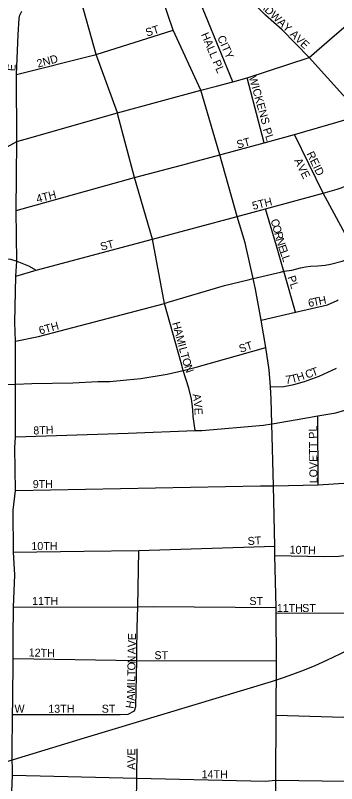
# Model space of a CAD drawing. Extents: x 1857828 to 2277390, y 930619 to 1324581.
# Drawn here: x 2054905 to 2056915, y 1259151 to 1263951 of the extents above; entities that cross this region are included whole.
import ezdxf

# ---------------------------------------------------------------- set-up
doc = ezdxf.new("R2010")
doc.units = 0
for name, color, linetype in [('GM_X_City_Street', 7, 'Continuous'), ('GM_X_City_Street_Text', 7, 'Continuous'), ('GM_X_Rail_Line', 7, 'Continuous'), ('GM_X_State_Route', 7, 'Continuous'), ('GM_X_US_Route', 7, 'Continuous')]:
    doc.layers.add(name, color=color, linetype=linetype)

msp = doc.modelspace()

# ---------------------------------------------------------------- linework, layer by layer
at = {"layer": 'GM_X_City_Street'}
for points in [[(2056065.9, 1263484.3), (2055892.1, 1263858.1), (2055767, 1264227.8)], [(2056266, 1263535.7), (2056008.9, 1264162.5)], [(2055546.7, 1263329.1), (2055543.2, 1263342.4), (2055409.6, 1263705.4), (2055303.8, 1264088.2)], [(2056742.7, 1263688.5), (2056573.2, 1263859.5), (2056468.9, 1263952.6), (2056381.4, 1264038.8)], [(2054914.8, 1263162.6), (2054911.4, 1263581.7), (2054923.4, 1263830), (2054928, 1263932.4), (2054932.2, 1263952.5), (2054944.4, 1263976.4)], [(2054911.4, 1263581.7), (2055409.6, 1263705.4), (2055892.1, 1263858.1)], [(2056461.4, 1263154.4), (2056354.9, 1263560.7)], [(2056535, 1258876.1), (2056534.8, 1259172.1), (2056536.3, 1259578.3), (2056538.7, 1259917.4), (2056536.6, 1260215.7), (2056536.1, 1260251.4), (2056528.7, 1260576.5), (2056527.4, 1260635.6), (2056519.2, 1261012.2), (2056510.1, 1261399.4), (2056506.2, 1261552.9), (2056500.5, 1261629.8), (2056492.7, 1261735.8), (2056472.6, 1261875.8), (2056442.5, 1262046.7), (2056407.9, 1262240.2), (2056392.8, 1262307.2), (2056342, 1262529.2), (2056292.4, 1262694.8), (2056183.8, 1263079.8), (2056065.9, 1263484.3)], [(2056030.6, 1261356.4), (2056017.5, 1261444.7), (2056015, 1261486.8), (2056010.6, 1261522.9), (2056006.3, 1261553), (2055989.4, 1261621.1), (2055955.5, 1261733.1), (2055941.5, 1261779.3), (2055838.7, 1262151.3), (2055762.8, 1262553.1), (2055651.1, 1262937.3), (2055546.7, 1263329.1)], [(2055989.9, 1263027.2), (2056183.8, 1263079.8), (2056461.4, 1263154.4), (2056652.3, 1263205.7), (2057069.3, 1263328.1)], [(2056829.7, 1262840.3), (2056652.3, 1263205.7)], [(2054878.8, 1258998.5), (2054886.5, 1259203.5), (2054884.5, 1259341.1), (2054886.4, 1259582.3), (2054888.3, 1259668.6), (2054890.1, 1259932.7), (2054890.2, 1260064.1), (2054894, 1260253), (2054901.5, 1260455.9), (2054893.9, 1260596.7), (2054892.1, 1260859.1), (2054905.4, 1260983.5), (2054901.5, 1261249), (2054905.6, 1261316.9), (2054905.5, 1261646.8), (2054905.3, 1261915.3), (2054901.5, 1262032.6), (2054907.1, 1262322.5), (2054913.8, 1262415.1), (2054909.1, 1262731), (2054914.8, 1263162.6)], [(2056292.4, 1262694.8), (2056470.2, 1262742.4), (2056829.7, 1262840.3), (2056918.1, 1262865.4), (2056950.2, 1262875.4), (2056996.4, 1262895.4), (2057074.8, 1262945.4), (2057281.8, 1263113.8)], [(2054909.1, 1262731), (2055651.1, 1262937.3), (2055984.2, 1263025.7), (2055989.9, 1263027.2)], [(2059252.9, 1259102), (2059238.9, 1259154.2), (2059222.8, 1259198.5), (2059200.7, 1259233.1), (2059172.6, 1259276.9), (2058989.7, 1259547.1), (2058770.2, 1259871.4), (2058548.7, 1260198.6), (2058318.9, 1260538.1), (2058110, 1260846.7), (2057895.6, 1261163.5), (2057680.1, 1261481.7), (2057458.3, 1261809.5), (2057373.8, 1261934.3), (2057305.5, 1262036.9), (2057238, 1262140.4), (2057207.1, 1262187.8), (2057136.1, 1262302.7), (2057128.8, 1262314.5), (2057080.7, 1262388.9), (2057042.4, 1262455.9), (2057032.5, 1262473.4), (2056998.3, 1262531.7), (2056829.7, 1262840.3)], [(2056580.6, 1262365.9), (2056537.9, 1262511.5), (2056470.2, 1262742.4)], [(2053745.9, 1262459.6), (2053868.4, 1262446.1), (2054303.6, 1262439.1), (2054829.7, 1262430.8), (2054873.8, 1262428.4), (2054913.8, 1262415.1), (2054986.7, 1262386.6), (2055035.9, 1262358.2), (2055762.8, 1262553.1), (2056292.4, 1262694.8)], [(2056564, 1262347.1), (2056584.6, 1262352), (2056635.5, 1262359.7), (2056689.8, 1262373.3), (2056719.9, 1262379.1), (2056752.1, 1262384.8), (2056796.3, 1262386.5), (2056842.4, 1262390.1), (2056876.6, 1262395.8), (2056949, 1262415.3), (2057017.4, 1262442.9), (2057042.4, 1262455.9), (2057058.8, 1262464.5), (2057065, 1262467.7)], [(2054907.1, 1262322.5), (2055035.9, 1262358.2)], [(2056361.7, 1262299.5), (2056392.8, 1262307.2), (2056564, 1262347.1)], [(2056657.1, 1262096.3), (2056584.6, 1262352), (2056580.6, 1262365.9)], [(2055861.9, 1262158.1), (2056212.6, 1262262.5), (2056361.7, 1262299.5)], [(2054905.3, 1261915.3), (2055049.2, 1261944.9), (2055838.7, 1262151.3), (2055842.3, 1262152.3), (2055861.9, 1262158.1)], [(2056442.5, 1262046.7), (2056657.1, 1262096.3), (2056858.3, 1262142.9), (2056918, 1262169.2), (2056923.7, 1262173)], [(2053561.4, 1261655.8), (2054295.3, 1261648.5), (2054651.8, 1261644.9), (2054854.5, 1261645.2), (2054905.5, 1261646.8), (2055007.1, 1261650), (2055264, 1261655.9), (2055420.6, 1261662.6), (2055494.9, 1261664), (2055603.3, 1261673.2), (2055689.7, 1261682.5), (2055854.5, 1261709.3), (2055955.5, 1261733.1), (2056035.4, 1261752), (2056472.6, 1261875.8)], [(2056523.8, 1261401.7), (2056703.5, 1261432.3), (2056796.3, 1261448.2), (2056910.6, 1261467.2), (2056965.6, 1261484.1), (2057034.3, 1261523.4), (2057458.3, 1261809.5), (2057499, 1261837), (2057506.1, 1261841.9)], [(2056500.5, 1261629.8), (2056585, 1261633), (2056647, 1261645.7), (2056713, 1261664.4), (2056804.8, 1261697.4), (2056914.6, 1261746.7)], [(2056528.7, 1260576.5), (2056837.8, 1260571.2), (2056928, 1260572.1), (2056980.1, 1260578.6), (2057022.1, 1260591.1), (2057089.8, 1260627.9), (2057217.8, 1260709), (2057283, 1260750.3), (2057434.7, 1260852.6), (2057632, 1260985.7), (2057895.6, 1261163.5), (2058396.5, 1261501.3)], [(2056438.3, 1261010.8), (2056519.2, 1261012.2), (2056800.3, 1261018.7), (2056991.7, 1261030.6), (2057036, 1261048), (2057221.5, 1261172.1), (2057293.9, 1261220.4), (2057592.3, 1261422.3), (2057603.8, 1261430.1)], [(2056800.3, 1261018.7), (2056796.3, 1261448.2)], [(2054905.6, 1261316.9), (2055611.1, 1261339.7), (2056030.6, 1261356.4), (2056070.9, 1261358), (2056458.1, 1261390.8), (2056510.1, 1261399.4), (2056523.8, 1261401.7)], [(2054905.4, 1260983.5), (2056438.3, 1261010.8)], [(2054893.9, 1260596.7), (2055333.2, 1260602.5), (2055678.1, 1260607.5), (2056527.4, 1260635.6)], [(2055665.1, 1259975.6), (2055667.6, 1260123.9), (2055670.5, 1260256.5), (2055678.1, 1260607.5)], [(2056536.6, 1260215.7), (2056970.2, 1260219.1), (2057050.4, 1260215.9), (2057104.6, 1260218.4), (2057140.7, 1260220.7), (2057172.7, 1260227.1), (2057216.6, 1260249.6), (2057234.4, 1260261.4), (2057257.4, 1260276.5)], [(2054894, 1260253), (2055670.5, 1260256.5), (2055766, 1260256.9), (2056536.1, 1260251.4)], [(2054886.5, 1259203.5), (2055664.1, 1259184.9), (2056466.8, 1259165.8), (2056534.8, 1259172.1), (2057545.9, 1259158.4), (2057616.1, 1259161.1), (2057644.1, 1259165), (2057662.2, 1259167.6), (2057704.2, 1259174), (2057742.2, 1259186.5), (2057802, 1259217.2), (2058132.4, 1259435.3), (2058321.9, 1259564.8), (2058770.2, 1259871.4), (2059262.2, 1260207.8)], [(2055649.7, 1259605.9), (2055659.2, 1259633.8), (2055664.1, 1259919.4), (2055664.7, 1259953.8), (2055665.1, 1259975.6)], [(2054890.1, 1259932.7), (2055664.1, 1259919.4), (2056538.7, 1259917.4)], [(2056536.3, 1259578.3), (2057594.1, 1259547.7), (2057644, 1259585.4), (2057741.4, 1259659), (2058079.6, 1259885), (2058098.2, 1259897.5), (2058108.6, 1259904.4)], [(2054886.4, 1259582.3), (2055561.2, 1259582.5), (2055611.4, 1259586.1), (2055649.7, 1259605.9)], [(2055637.8, 1256903.3), (2055638, 1256921.8), (2055642.1, 1257283.9), (2055646.5, 1257664.5), (2055649.9, 1257954.5), (2055654, 1258306.7), (2055658.1, 1258664.8), (2055660.8, 1258894), (2055664.1, 1259184.9), (2055666.2, 1259368.8)]]:
    msp.add_lwpolyline(points, dxfattribs=at)
at = {"layer": 'GM_X_Rail_Line'}
msp.add_lwpolyline([(2044683.2, 1256198.2), (2047003.1, 1256900.8), (2049235, 1257574.5), (2049628.9, 1257694.6), (2049728.7, 1257726.8), (2049921.1, 1257796), (2050159.4, 1257869.2), (2051356.3, 1258230.8), (2052847.1, 1258678.3), (2055337.6, 1259437.3), (2056506.8, 1259789.8), (2056581.8, 1259814.4), (2056641.8, 1259834.5), (2056714.6, 1259862.5), (2056780.4, 1259889.1), (2056853.9, 1259922.2), (2056942.1, 1259963.8), (2057085.6, 1260039.1), (2057160.2, 1260084.6), (2057233.4, 1260130.8), (2057527, 1260327), (2057787.1, 1260503.3), (2058204.4, 1260784)], dxfattribs=at)
at = {"layer": 'GM_X_State_Route'}
msp.add_lwpolyline([(2058306.8, 1261635.4), (2058273.9, 1261684.6), (2058182.3, 1261821.4), (2057962.1, 1262150.4), (2057744.8, 1262475.1), (2057534.3, 1262789.7), (2057517.9, 1262814.2), (2057281.8, 1263113.8), (2057069.3, 1263328.1), (2056742.7, 1263688.5)], dxfattribs=at)
at = {"layer": 'GM_X_US_Route'}
for points in [[(2056901.4, 1263825.5), (2057176.7, 1264063.2), (2057712, 1264468.6), (2057722.3, 1264476.4)], [(2056742.7, 1263688.5), (2056901.4, 1263825.5)], [(2056163.7, 1263509.4), (2056266, 1263535.7), (2056354.9, 1263560.7), (2056742.7, 1263688.5)], [(2054967, 1263177.5), (2055543.2, 1263342.4), (2056065.9, 1263484.3), (2056163.7, 1263509.4)], [(2053968.5, 1262598.6), (2054278.6, 1262792.1), (2054763.4, 1263071.7), (2054835.3, 1263119), (2054914.8, 1263162.6), (2054967, 1263177.5)]]:
    msp.add_lwpolyline(points, dxfattribs=at)

# ---------------------------------------------------------------- texts
at = {"layer": 'GM_X_City_Street_Text'}
for s, rotation, p in [('BROADWAY AVE', 316.4161, (2056323, 1264110.1)), ('ST', 17.3711, (2055728.3, 1263817.6)), ('HALL PL', 292.9307, (2056065.4, 1263831.6)), ('CITY', 294.1469, (2056166.5, 1263812.5)), ('2ND', 15.0778, (2055046.7, 1263624.1)), ('E', 86.5293, (2054904.7, 1263601.1)), ('WICKENS', 285.8217, (2056365, 1263564.8)), ('PL', 288.4393, (2056452.8, 1263239.6)), ('ST', 14.9205, (2056296.3, 1263118.1)), ('REID', 295.7698, (2056725.2, 1263086.7)), ('AVE', 296.5651, (2056648.2, 1263044)), ('4TH', 14.0448, (2055042.4, 1262779.4)), ('5TH', 14.047, (2056393.3, 1262735.3)), ('C', 285.5683, (2056501.4, 1262671.6)), ('O', 285.5573, (2056512, 1262633.4)), ('R', 285.5512, (2056523.8, 1262591.1)), ('ST', 14.0523, (2055442.8, 1262480.2)), ('N', 286.2127, (2056534.6, 1262552.3)), ('E', 288.5854, (2056547.6, 1262507.9)), ('L', 289.0771, (2056558.9, 1262474.1)), ('L', 289.0924, (2056570.4, 1262440.8)), ('PL', 288.4393, (2056606.8, 1262315.6)), ('6', 11.2487, (2056741.4, 1262128.3)), ('T', 11.291, (2056771.7, 1262134.4)), ('H', 11.6972, (2056806.6, 1262141.3)), ('6TH', 15.6332, (2055059.8, 1261956.5)), ('H', 285.0117, (2055885.4, 1262029.1)), ('A', 285.0159, (2055896.8, 1261986.6)), ('M', 285.0171, (2055908.2, 1261944.1)), ('I', 284.9906, (2055921.9, 1261893.1)), ('ST', 18.4262, (2056313.4, 1261842)), ('L', 285.0156, (2055927.6, 1261871.8)), ('T', 285.0036, (2055936.7, 1261837.8)), ('O', 287.4229, (2055946.5, 1261801.6)), ('N', 289.3885, (2055960.3, 1261757.8)), ('T', 19.1803, (2056766.1, 1261694.1)), ('7', 6.0678, (2056597.3, 1261648.8)), ('T', 13.641, (2056635, 1261653.3)), ('H', 18.5125, (2056673.7, 1261662.9)), ('C', 18.6884, (2056728.1, 1261681.2)), ('A', 278.5783, (2056013.2, 1261583.7)), ('V', 276.9678, (2056019.7, 1261540.6)), ('E', 272.295, (2056025, 1261498)), ('8TH', 2.2896, (2055018, 1261332.1)), ('LOVETT PL', 90.7738, (2056795.3, 1261027.7)), ('9TH', 0, (2055013.9, 1260997.7)), ('ST', 3.5738, (2056359.7, 1260641.2)), ('10TH', 0, (2055005.1, 1260610.5)), ('10TH', 358.2112, (2056620.2, 1260588.5)), ('11TH', 0, (2055009.5, 1260267.3)), ('ST', 0, (2056369.1, 1260267.3)), ('11TH', 0, (2056540.7, 1260223.3)), ('ST', 0, (2056699.1, 1260223.3)), ('E', 88.9146, (2055659.1, 1260046.9)), ('V', 88.9232, (2055658.3, 1260002.9)), ('12TH', 358.2112, (2054987.8, 1259946.1)), ('A', 88.9118, (2055657.5, 1259958.9)), ('ST', 0, (2055775.1, 1259928.5)), ('N', 88.9232, (2055656.4, 1259901.8)), ('O', 88.9118, (2055655.6, 1259857.8)), ('T', 88.9258, (2055654.9, 1259822.6)), ('I', 88.9067, (2055653.8, 1259765.4)), ('L', 88.9067, (2055654.2, 1259787.4)), ('M', 88.9391, (2055652.8, 1259712.6)), ('A', 88.7317, (2055651.9, 1259668.5)), ('W', 0, (2054899.5, 1259594.1)), ('13TH', 0, (2055110.7, 1259594.1)), ('ST', 0, (2055445.1, 1259594.1)), ('H', 80.6239, (2055644, 1259617.3)), ('AVE', 90, (2055655.7, 1259237)), ('14TH', 0, (2056069.9, 1259184.9))]:
    msp.add_text(s, height=50, rotation=rotation, dxfattribs=at).set_placement(p)

doc.saveas('drawing.dxf')
